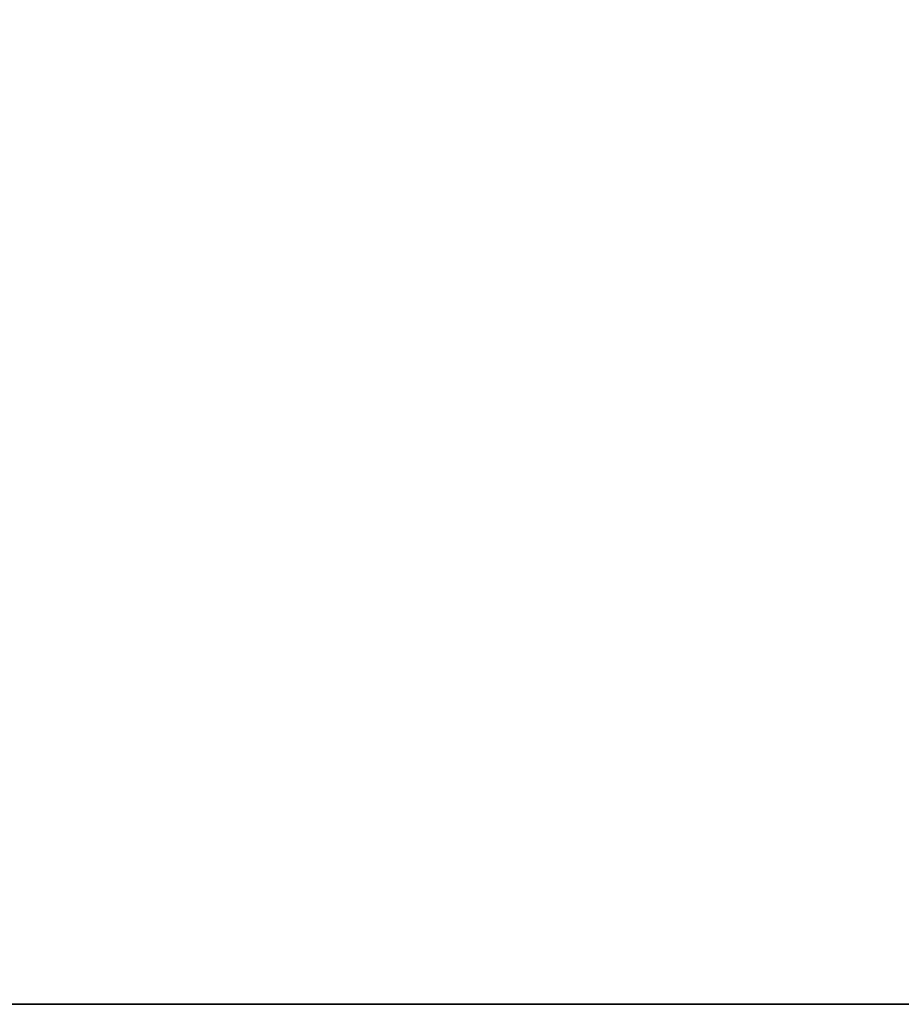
# Model space of a CAD drawing. Extents: x 821 to 2385, y 0 to 1285.
# Tile 477 of 656: x 1153 to 1167, y 0 to 15. Entities that reach past the tile are written whole.
import ezdxf

# ---------------------------------------------------------------- set-up
doc = ezdxf.new("R2010")
doc.units = 0
doc.header["$LTSCALE"] = 25.4
doc.layers.get('0').update_dxf_attribs({"color": 13, "linetype": 'CONTINUOUS'})

# ---------------------------------------------------------------- blocks, each defined once
blk = doc.blocks.new('QUEBECK-5406-5404_STL')
at = {"color": 7}
for p, q in [((643.272, 1344.478, 1285), (3.272, 1345.478, 1285)), ((643.272, 1344.478, 1285), (3.272, 1345.478, 1285)), ((643.272, 1345.478, 1285), (3.272, 1345.478, 1285)), ((643.272, 1345.478, 1285), (3.272, 1345.478, 1285)), ((3.272, 1344.478, 1285), (643.272, 1344.478, 1285)), ((3.272, 1344.478, 1285), (643.272, 1344.478, 1285))]:
    blk.add_line(p, q, dxfattribs=at)
mesh = blk.add_polyface(dxfattribs=at)
corners = [(643.272, 1344.478, 1285), (3.272, 1345.478, 1285), (3.272, 1344.478, 1285)]
mesh.append_faces([[corners[k] for k in face] for face in [(0, 1, 2)]], dxfattribs={"color": 7})
mesh = blk.add_polyface(dxfattribs=at)
corners = [(643.272, 1345.478, 1285), (3.272, 1345.478, 1285), (643.272, 1344.478, 1285)]
mesh.append_faces([[corners[k] for k in face] for face in [(0, 1, 2)]], dxfattribs={"color": 7})
mesh = blk.add_polyface(dxfattribs=at)
corners = [(3.272, 1345.478, 1285), (643.272, 1345.478, 1195), (3.272, 1345.478, 1195)]
mesh.append_faces([[corners[k] for k in face] for face in [(0, 1, 2)]], dxfattribs={"color": 7})
mesh = blk.add_polyface(dxfattribs=at)
corners = [(643.272, 1345.478, 1285), (643.272, 1345.478, 1195), (3.272, 1345.478, 1285)]
mesh.append_faces([[corners[k] for k in face] for face in [(0, 1, 2)]], dxfattribs={"color": 7})
mesh = blk.add_polyface(dxfattribs=at)
corners = [(3.272, 1344.478, 1285), (3.272, 1344.478, 1195), (643.272, 1344.478, 1285)]
mesh.append_faces([[corners[k] for k in face] for face in [(0, 1, 2)]], dxfattribs={"color": 7})
mesh = blk.add_polyface(dxfattribs=at)
corners = [(643.272, 1344.478, 1285), (3.272, 1344.478, 1195), (643.272, 1344.478, 1195)]
mesh.append_faces([[corners[k] for k in face] for face in [(0, 1, 2)]], dxfattribs={"color": 7})

msp = doc.modelspace()

# ---------------------------------------------------------------- block references
at = {"color": 0, "extrusion": (0, -1, -2.498e-16)}
msp.add_blockref('QUEBECK-5406-5404_STL', (817.611, 1445.938, -1285), dxfattribs=at)

doc.saveas('drawing.dxf')
